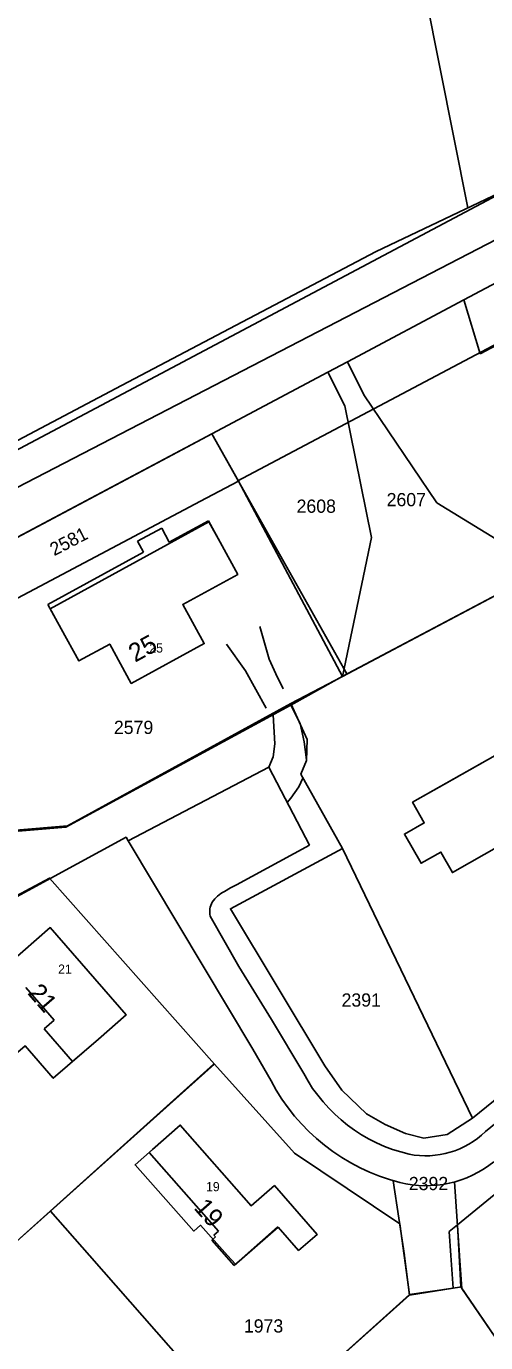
# Model space of a CAD drawing. Extents: x 148816 to 151297, y 399515 to 402500.
# Drawn here: x 149646.3 to 149708.8, y 401488.2 to 401667.3 of the extents above; entities that cross this region are included whole.
import ezdxf

# ---------------------------------------------------------------- set-up
doc = ezdxf.new("R2010")
doc.units = 0
for name, color, linetype in [('B01 Hoofdgebouw  [D] Norm', 7, 'Continuous'), ('B01 Hoofdgebouw  [T] Norm', 7, 'Continuous'), ('B01 hoofgebouw', 7, 'Continuous'), ('G01 perceelsgrens', 7, 'Continuous'), ('Q21 Lichtmast  Gem', 7, 'Continuous'), ('T04 Haag heg  [D] Gem', 7, 'Continuous'), ('T04 Haag heg  [D] Norm', 7, 'Continuous'), ('T04 Haag heg  [T] Norm', 7, 'Continuous'), ('T09 Insteek water  [T] Norm', 7, 'Continuous'), ('V00 Kant verharding algemeen  [T] Norm', 7, 'Continuous'), ('V00 Kant verharding algemeen secundair  [T] Gem', 7, 'Continuous'), ('Z01 perceelnummer', 7, 'Continuous'), ('Z02 huisnummer', 7, 'Continuous'), ('Z02 Huisnummer  [Tekst] Norm', 7, 'Continuous')]:
    doc.layers.add(name, color=color, linetype=linetype)

msp = doc.modelspace()

# ---------------------------------------------------------------- linework, layer by layer
at = {"layer": 'B01 Hoofdgebouw  [D] Norm'}
for p, q in [((149665.75, 401597.09), (149671.07, 401599.99)), ((149671.07, 401599.99), (149672.66, 401597.09)), ((149661.41, 401597.2), (149664.71, 401599)), ((149664.71, 401599), (149665.75, 401597.09)), ((149662.23, 401595.7), (149661.41, 401597.2)), ((149662.23, 401595.7), (149649.24, 401588.61)), ((149649.24, 401588.61), (149651.03, 401585.31)), ((149646.24, 401536.47), (149650.09, 401532.03)), ((149650.09, 401532.03), (149648.73, 401530.84)), ((149648.73, 401530.84), (149652.58, 401526.41)), ((149652.58, 401526.41), (149656.1, 401529.47)), ((149663, 401514.04), (149663.47, 401514.46)), ((149672.42, 401503.32), (149663, 401514.04)), ((149671.82, 401502.8), (149672.42, 401503.32)), ((149674.55, 401498.65), (149680.55, 401503.87)), ((149680.55, 401503.87), (149683.32, 401500.68)), ((149671.54, 401502.09), (149672.05, 401502.54)), ((149674.55, 401498.65), (149671.54, 401502.09)), ((149672.05, 401502.54), (149671.82, 401502.8))]:
    msp.add_line(p, q, dxfattribs=at)
at = {"layer": 'B01 Hoofdgebouw  [T] Norm'}
for p, q in [((149672.66, 401597.09), (149675.05, 401592.7)), ((149675.05, 401592.7), (149667.57, 401588.62)), ((149667.57, 401588.62), (149670.49, 401583.28)), ((149653.44, 401580.92), (149651.03, 401585.31)), ((149657.65, 401583.22), (149653.44, 401580.92)), ((149660.57, 401577.87), (149657.65, 401583.22)), ((149670.49, 401583.28), (149660.57, 401577.87)), ((149649.54, 401544.63), (149643.94, 401539.76)), ((149659.87, 401532.75), (149649.54, 401544.63)), ((149656.1, 401529.47), (149659.87, 401532.75)), ((149663.47, 401514.46), (149667.23, 401517.76)), ((149667.23, 401517.76), (149676.87, 401506.78)), ((149676.87, 401506.78), (149680.05, 401509.53)), ((149680.05, 401509.53), (149685.85, 401502.86)), ((149685.85, 401502.86), (149683.32, 401500.68))]:
    msp.add_line(p, q, dxfattribs=at)
msp.add_lwpolyline([(149710.07, 401568.05), (149698.84, 401561.69), (149700.42, 401558.89), (149697.74, 401557.37), (149700, 401553.39), (149702.69, 401554.92), (149704.27, 401552.13), (149715.19, 401558.33), (149715.64, 401557.55), (149715.89, 401557.7), (149720.87, 401548.94), (149724.37, 401550.89), (149714.85, 401567.67), (149711.39, 401565.71)], close=True, dxfattribs=at)
at = {"layer": 'B01 hoofgebouw'}
for points in [[(149651.03, 401585.31), (149649.55, 401588.01), (149671.14, 401599.86), (149672.66, 401597.09)], [(149672.66, 401597.09), (149675.05, 401592.7), (149667.57, 401588.62), (149670.49, 401583.28), (149660.57, 401577.87), (149657.65, 401583.22), (149653.44, 401580.92), (149651.03, 401585.31)], [(149721.9, 401555.24), (149714.85, 401567.67), (149711.38, 401565.69), (149710.07, 401568.05), (149703.19, 401564.15)], [(149703.19, 401564.15), (149698.84, 401561.69), (149700.42, 401558.89), (149697.74, 401557.37), (149700, 401553.39), (149702.69, 401554.92), (149704.27, 401552.13), (149715.19, 401558.33), (149715.64, 401557.55), (149715.89, 401557.7), (149720.87, 401548.94), (149724.37, 401550.89), (149721.9, 401555.24)], [(149656.1, 401529.47), (149659.87, 401532.75), (149649.54, 401544.63), (149643.94, 401539.76), (149639.48, 401544.9), (149635.7, 401541.62)], [(149656.1, 401529.47), (149649.96, 401524.13), (149646.12, 401528.55), (149643.15, 401525.97), (149640.58, 401528.94), (149644.08, 401531.98), (149635.7, 401541.62)], [(149663.47, 401514.46), (149667.23, 401517.76), (149676.87, 401506.78), (149680.05, 401509.53), (149685.85, 401502.86), (149683.32, 401500.68)], [(149673.68, 401500), (149670, 401504.14), (149669.09, 401503.34), (149661.09, 401512.34), (149663.47, 401514.46)], [(149683.32, 401500.68), (149680.45, 401503.91), (149676.05, 401500)], [(149676.05, 401500), (149674.73, 401498.82), (149673.68, 401500)]]:
    msp.add_lwpolyline(points, dxfattribs=at)
at = {"layer": 'G01 perceelsgrens'}
for points in [[(149449.25, 401746.66), (149731.81, 401893.62), (149774.76, 401684.94), (149764.42, 401679.4), (149766.6, 401674.18), (149438.48, 401500)], [(149705.8, 401630.04), (149720.77, 401638.01), (149788.89, 401674.49)], [(149744.93, 401642.31), (149708.04, 401622.73)], [(149689.98, 401621.63), (149705.8, 401630.04)], [(149708.04, 401622.73), (149705.8, 401630.04)], [(149687.33, 401620.22), (149689.98, 401621.63)], [(149689.98, 401621.63), (149692.22, 401617.11)], [(149671.54, 401611.83), (149687.33, 401620.22)], [(149689.62, 401615.64), (149687.33, 401620.22)], [(149692.22, 401617.11), (149702.16, 401602.43)], [(149693.27, 401597.73), (149689.62, 401615.64)], [(149623.77, 401586.41), (149666.17, 401608.97), (149671.54, 401611.83)], [(149675.16, 401605.4), (149671.54, 401611.83)], [(149670.74, 401603.06), (149675.16, 401605.4)], [(149675.16, 401605.4), (149689.3, 401578.8)], [(149627.02, 401579.91), (149670.74, 401603.06)], [(149702.16, 401602.43), (149716.87, 401593.41)], [(149689.3, 401578.8), (149693.27, 401597.73)], [(149689.3, 401578.8), (149716.87, 401593.41)], [(149682.28, 401575.13), (149689.3, 401578.8)], [(149638.32, 401557.33), (149651.89, 401558.5), (149682.28, 401575.13)], [(149682.28, 401575.13), (149684.49, 401570.21), (149684.41, 401567.38), (149683.62, 401565.52), (149689.3, 401555.41)], [(149707.01, 401518.71), (149703.54, 401516.48), (149700.37, 401516), (149697.89, 401516.63), (149695.1, 401517.82), (149692.58, 401519.3), (149689.21, 401522.51), (149686.9, 401525.82), (149674.05, 401547.2), (149689.3, 401555.41)], [(149689.3, 401555.41), (149707.01, 401518.71)], [(149643.03, 401547.9), (149649.45, 401551.38), (149671.89, 401526.07)], [(149707.01, 401518.71), (149732.04, 401538.97)], [(149649.58, 401506.04), (149671.89, 401526.07)], [(149671.89, 401526.07), (149682.79, 401513.94), (149697.12, 401504.34), (149697.7, 401500)], [(149704.94, 401504.17), (149719.64, 401516.19)], [(149642.85, 401500), (149649.58, 401506.04)], [(149649.58, 401506.04), (149654.88, 401500)], [(149704.06, 401500), (149703.84, 401503.28), (149704.94, 401504.17)], [(149704.94, 401504.17), (149705.17, 401500)], [(149654.88, 401500), (149676.68, 401475.15)], [(149697.7, 401500), (149698.42, 401494.72)], [(149698.42, 401494.72), (149704.35, 401495.59), (149704.06, 401500)], [(149705.17, 401500), (149705.4, 401495.75), (149718.19, 401477.02)], [(149676.68, 401475.15), (149698.42, 401494.72)]]:
    msp.add_lwpolyline(points, dxfattribs=at)
at = {"layer": 'Q21 Lichtmast  Gem'}
msp.add_lwpolyline([(149259.03, 401631.35), (149389.25, 401472.06), (149811.3, 401690.64), (150218.62, 401901.6), (150212.43, 402019.68), (150368.23, 402051.07), (150470.02, 401545.9), (150556.48, 401148.68)], dxfattribs=at)
at = {"layer": 'T04 Haag heg  [D] Gem'}
for p, q in [((149623.77, 401586.42), (149671.54, 401611.83)), ((149671.54, 401611.83), (149689.92, 401579.17)), ((149716.87, 401593.41), (149689.25, 401578.81)), ((149689.25, 401578.81), (149682.68, 401575.13)), ((149698.41, 401494.63), (149656.6, 401457.17)), ((149705.52, 401495.54), (149718.17, 401477.01))]:
    msp.add_line(p, q, dxfattribs=at)
for points in [[(149674.96, 401605.37), (149744.63, 401642.28), (149768.67, 401654.98)], [(149671.77, 401526.05), (149642.71, 401499.92)]]:
    msp.add_lwpolyline(points, dxfattribs=at)
at = {"layer": 'T04 Haag heg  [D] Norm'}
for p, q in [((149696.21, 401510.19), (149697.72, 401500)), ((149698.41, 401494.63), (149697.73, 401499.94)), ((149705.5, 401495.75), (149698.41, 401494.63))]:
    msp.add_line(p, q, dxfattribs=at)
for points in [[(149638.18, 401557.17), (149651.65, 401558.31), (149682.68, 401575.13)], [(149642.98, 401547.74), (149659.86, 401556.92), (149660.14, 401556.45)]]:
    msp.add_lwpolyline(points, dxfattribs=at)
at = {"layer": 'T04 Haag heg  [T] Norm'}
for p, q in [((149704.54, 401510.03), (149705.22, 401500)), ((149705.22, 401499.98), (149705.52, 401495.54))]:
    msp.add_line(p, q, dxfattribs=at)
at = {"layer": 'T09 Insteek water  [T] Norm'}
msp.add_line((149686.05, 401744.89), (149706.37, 401642.57), dxfattribs=at)
msp.add_lwpolyline([(149754.62, 401669.1), (149733.36, 401657.72), (149729.27, 401653.46), (149693.87, 401636.62), (149659.24, 401618.42), (149590.36, 401582), (149500.03, 401534.3)], dxfattribs=at)
at = {"layer": 'V00 Kant verharding algemeen  [T] Norm'}
for p, q in [((149708.75, 401516.89), (149825.45, 401611.47)), ((149660.14, 401556.45), (149679.28, 401566.48)), ((149679.28, 401566.48), (149684.83, 401555.83)), ((149677.11, 401528.07), (149660.14, 401556.45)), ((149684.83, 401555.83), (149674.9, 401550.47)), ((149674.07, 401550.06), (149673.24, 401549.53)), ((149674.9, 401550.47), (149674.07, 401550.06)), ((149671.3, 401546.2), (149675.22, 401539.36)), ((149675.22, 401539.36), (149679.64, 401532.12)), ((149679.64, 401532.12), (149684.03, 401524.76)), ((149679.59, 401523.8), (149677.11, 401528.07))]:
    msp.add_line(p, q, dxfattribs=at)
for points in [[(149682.3, 401574.92), (149683.54, 401572.39), (149684.11, 401569.9), (149684.41, 401567.45)], [(149679.86, 401573.6), (149680.1, 401569.63), (149679.86, 401567.85), (149679.28, 401566.48)], [(149681.79, 401561.66), (149682.27, 401562.23), (149683.38, 401563.81), (149683.92, 401564.98)]]:
    msp.add_lwpolyline(points, dxfattribs=at)
for centre, radius, start, end in [((149674.9, 401545.96), 3.94, 114.9683, 147.2558), ((149673.94, 401546.76), 2.7, 150.5412, 192.012), ((149703.19, 401534.98), 21.71, 208.0682, 257.1612), ((149703.86, 401536.49), 27.39, 207.6069, 255.7067), ((149700.66, 401525.12), 11.54, 258.5461, 314.5291), ((149700.68, 401524.21), 14.7, 255.9171, 308.8465)]:
    msp.add_arc(centre, radius, start, end, dxfattribs=at)
at = {"layer": 'V00 Kant verharding algemeen secundair  [T] Gem'}
for points in [[(149678.04, 401585.6), (149679.33, 401581.14), (149680.23, 401579.17), (149681.23, 401577.11)], [(149673.51, 401583.22), (149676.11, 401579.58), (149678.93, 401574.5)]]:
    msp.add_lwpolyline(points, dxfattribs=at)

# ---------------------------------------------------------------- texts
at = {"layer": 'Z01 perceelnummer'}
for s, p in [('2607', (149695.31, 401601.97)), ('2608', (149683.06, 401601.08)), ('2579', (149658.21, 401570.98)), ('2391', (149689.18, 401533.88)), ('2392', (149698.33, 401508.91)), ('1973', (149675.89, 401489.53))]:
    msp.add_text(s, height=1.8, dxfattribs=at).set_placement(p)
msp.add_text('2581', height=1.8, rotation=27.3622, dxfattribs=at).set_placement((149650.09, 401595.16))
at = {"layer": 'Z02 huisnummer'}
for s, rotation, p in [('25', 28.615, (149661.08, 401580.67)), ('21', 310.9865, (149646.37, 401535.67)), ('19', 311.3099, (149668.98, 401506.44))]:
    msp.add_text(s, height=2.5, rotation=rotation, dxfattribs=at).set_placement(p)
at = {"layer": 'Z02 Huisnummer  [Tekst] Norm'}
for s, p in [('25', (149663.03, 401582.06)), ('21', (149650.62, 401538.36)), ('19', (149670.74, 401508.76))]:
    msp.add_text(s, height=1.25, dxfattribs=at).set_placement(p)

doc.saveas('drawing.dxf')
